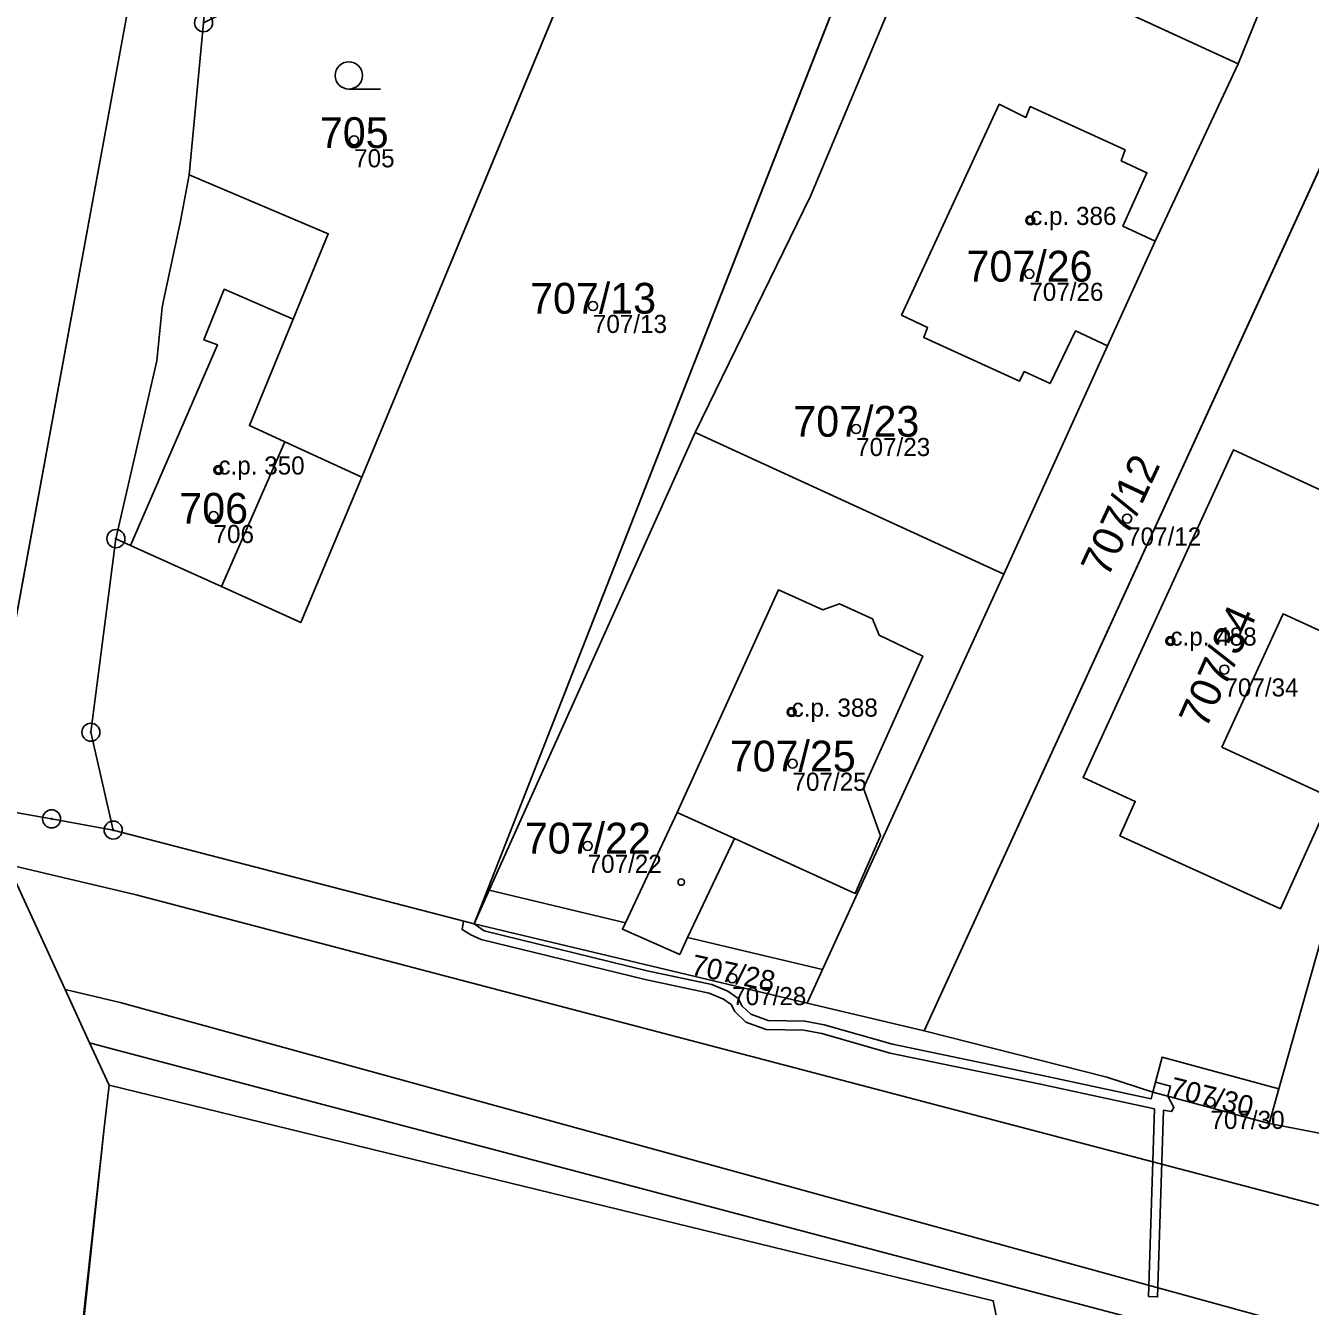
# Model space of a CAD drawing. Extents: x -603967 to -594699, y -1179315 to -1165625.
# Drawn here: x -598504 to -598433.1, y -1172192.7 to -1172122 of the extents above; entities that cross this region are included whole.
import ezdxf

# ---------------------------------------------------------------- set-up
doc = ezdxf.new("R2010")
doc.units = 0
for name, color, linetype in [('Definiční body', 7, 'Continuous'), ('Hranice parcel', 7, 'Continuous'), ('Parcelní čísla', 7, 'Continuous'), ('Polygon budovy', 7, 'Continuous'), ('Polygon ku', 7, 'Continuous'), ('Polygon parcely', 7, 'Continuous'), ('Vnitřní kresba', 7, 'Continuous'), ('Věcná břemena k části', 7, 'Continuous'), ('Značky bodu BP', 7, 'Continuous'), ('Značky budov', 7, 'Continuous'), ('Značky kultur', 7, 'Continuous')]:
    doc.layers.add(name, color=color, linetype=linetype)

msp = doc.modelspace()

# ---------------------------------------------------------------- linework, layer by layer
at = {"layer": 'Definiční body'}
for centre in [(-598485.87, -1172128.31994), (-598448.55, -1172132.73994), (-598448.6, -1172135.68994), (-598472.69, -1172137.45994), (-598458.16, -1172144.24994), (-598493.36, -1172146.50994), (-598493.63, -1172149.04994), (-598443.2, -1172149.18994), (-598440.81, -1172155.94994), (-598437.83, -1172157.51994), (-598461.72, -1172159.86994), (-598461.67, -1172162.71994), (-598472.98, -1172167.24994), (-598465, -1172174.54994), (-598438.6, -1172181.37994)]:
    msp.add_circle(centre, 0.25, dxfattribs=at)
at = {"layer": 'Hranice parcel'}
for p, q in [((-598479.25, -1172171.56), (-598451.5, -1172100.87)), ((-598485.44, -1172146.91), (-598470.14, -1172110.03)), ((-598437.07, -1172124.09), (-598454.3, -1172116.18)), ((-598435.72, -1172120.79), (-598437.07, -1172124.09)), ((-598498.41, -1172121.41), (-598506.46, -1172165.08)), ((-598494.97, -1172130.23), (-598494.18, -1172121.83)), ((-598429.45, -1172123.06), (-598454.41, -1172177.46)), ((-598437.07, -1172124.09), (-598441.66, -1172133.89)), ((-598441.66, -1172133.89), (-598444.29, -1172139.66)), ((-598444.29, -1172139.66), (-598450, -1172152.26)), ((-598478.41, -1172169.7), (-598467.04, -1172144.44)), ((-598450, -1172152.26), (-598467.04, -1172144.44)), ((-598450, -1172152.26), (-598460.01, -1172174.07)), ((-598470.89, -1172171.49), (-598468.04, -1172165.41)), ((-598499.17, -1172166.38), (-598479.25, -1172171.56)), ((-598464.88, -1172166.84), (-598467.46, -1172172.3)), ((-598479.25, -1172171.56), (-598478.41, -1172169.7)), ((-598478.41, -1172169.7), (-598470.89, -1172171.49)), ((-598479.25, -1172171.56), (-598460.86, -1172175.93)), ((-598471.06, -1172171.84), (-598470.89, -1172171.49)), ((-598467.9, -1172173.24), (-598471.06, -1172171.84)), ((-598467.46, -1172172.3), (-598467.9, -1172173.24)), ((-598467.46, -1172172.3), (-598460.01, -1172174.07)), ((-598460.01, -1172174.07), (-598460.86, -1172175.93)), ((-598460.86, -1172175.93), (-598454.41, -1172177.46)), ((-598501.14, -1172176.66), (-598500.47, -1172178.12)), ((-598500.47, -1172178.12), (-598499.4, -1172180.46)), ((-598499.66, -1172182.81), (-598499.4, -1172180.46)), ((-598435.36, -1172182.56), (-598441.78, -1172180.84)), ((-598434.82, -1172180.65), (-598435.36, -1172182.56)), ((-598435.36, -1172182.56), (-598432.4, -1172183.13)), ((-598502.74, -1172211.77), (-598499.66, -1172182.81))]:
    msp.add_line(p, q, dxfattribs=at)
for points in [[(-598467.04, -1172144.44), (-598460.67, -1172131.4), (-598454.3, -1172116.18)], [(-598444.29, -1172139.66), (-598446.06, -1172138.84), (-598447.45, -1172141.74), (-598448.89, -1172141.08), (-598449.15, -1172141.61), (-598454.43, -1172139.19), (-598454.22, -1172138.65), (-598455.65, -1172137.96), (-598450.26, -1172126.33), (-598448.79, -1172127.06), (-598448.55, -1172126.46), (-598443.31, -1172128.85), (-598443.53, -1172129.45), (-598442.11, -1172130.11), (-598443.43, -1172133.06), (-598441.66, -1172133.89)], [(-598434.82, -1172180.65), (-598431.19, -1172167.78), (-598409.01, -1172128.58)], [(-598499.02, -1172150.3), (-598496.77, -1172140.49), (-598496.47, -1172137.54), (-598496.39, -1172137.16), (-598495.47, -1172132.88), (-598494.97, -1172130.23)], [(-598494.97, -1172130.23), (-598487.3, -1172133.47), (-598489.23, -1172138.18), (-598491.65, -1172144.06), (-598489.7, -1172144.95), (-598485.44, -1172146.91)], [(-598437.97, -1172161.8), (-598431.95, -1172164.58), (-598434.74, -1172170.72), (-598443.6, -1172166.69), (-598442.75, -1172164.8), (-598445.63, -1172163.48), (-598437.33, -1172145.4), (-598427.45, -1172149.96), (-598430.41, -1172156.36), (-598434.59, -1172154.44), (-598437.97, -1172161.8)], [(-598499.02, -1172150.3), (-598498.22, -1172150.67), (-598493.2, -1172152.94), (-598488.82, -1172154.93), (-598485.44, -1172146.91)], [(-598499.17, -1172166.38), (-598500.4, -1172160.98), (-598499.02, -1172150.3)], [(-598468.04, -1172165.41), (-598462.45, -1172153.13), (-598459.99, -1172154.23), (-598459.07, -1172153.9), (-598457.25, -1172154.72), (-598456.89, -1172155.63), (-598454.47, -1172156.79), (-598457.76, -1172164.06), (-598456.81, -1172166.7), (-598458.21, -1172169.87), (-598464.88, -1172166.84)], [(-598506.46, -1172165.08), (-598502.57, -1172165.76), (-598499.17, -1172166.38)], [(-598501.14, -1172176.66), (-598501.82, -1172175.18), (-598504.99, -1172168.27), (-598506.46, -1172165.08)], [(-598454.41, -1172177.46), (-598444.32, -1172180.02), (-598441.78, -1172180.84)], [(-598442.4, -1172193.44), (-598499.17, -1172178.46), (-598500.47, -1172178.12)], [(-598441.78, -1172180.84), (-598441.27, -1172178.91), (-598434.82, -1172180.65)], [(-598499.4, -1172180.46), (-598450.59, -1172192.35), (-598450.16, -1172194.5)], [(-598499.66, -1172182.81), (-598507.95, -1172257.77), (-598516.35, -1172337.25), (-598521.04, -1172380.63)]]:
    msp.add_lwpolyline(points, dxfattribs=at)
at = {"layer": 'Polygon budovy'}
for points in [[(-598454.43, -1172139.19), (-598449.15, -1172141.61), (-598448.89, -1172141.08), (-598447.45, -1172141.74), (-598446.06, -1172138.84), (-598444.29, -1172139.66), (-598441.66, -1172133.89), (-598443.43, -1172133.06), (-598442.11, -1172130.11), (-598443.53, -1172129.45), (-598443.31, -1172128.85), (-598448.55, -1172126.46), (-598448.79, -1172127.06), (-598450.26, -1172126.33), (-598455.65, -1172137.96), (-598454.22, -1172138.65)], [(-598498.22, -1172150.67), (-598493.2, -1172152.94), (-598489.7, -1172144.95), (-598491.65, -1172144.06), (-598489.23, -1172138.18), (-598493.04, -1172136.54), (-598494.16, -1172139.33), (-598493.42, -1172139.61)], [(-598437.97, -1172161.8), (-598434.59, -1172154.44), (-598430.41, -1172156.36), (-598427.45, -1172149.96), (-598437.33, -1172145.4), (-598445.63, -1172163.48), (-598442.75, -1172164.8), (-598443.6, -1172166.69), (-598434.74, -1172170.72), (-598431.95, -1172164.58)], [(-598464.88, -1172166.84), (-598458.21, -1172169.87), (-598456.81, -1172166.7), (-598457.76, -1172164.06), (-598454.47, -1172156.79), (-598456.89, -1172155.63), (-598457.25, -1172154.72), (-598459.07, -1172153.9), (-598459.99, -1172154.23), (-598462.45, -1172153.13), (-598468.04, -1172165.41)]]:
    msp.add_lwpolyline(points, close=True, dxfattribs=at)
at = {"layer": 'Polygon ku'}
msp.add_lwpolyline([(-598491.5, -1172077.55), (-598497.65, -1172116.62), (-598498.41, -1172121.41), (-598506.46, -1172165.08), (-598504.99, -1172168.27), (-598501.82, -1172175.18), (-598501.14, -1172176.66), (-598500.47, -1172178.12), (-598499.4, -1172180.46), (-598499.66, -1172182.81), (-598507.95, -1172257.77), (-598516.35, -1172337.25), (-598521.04, -1172380.63), (-598525.85, -1172423.11), (-598529.63, -1172457.18), (-598532.11, -1172480.33), (-598537.26, -1172527.7), (-598542.15, -1172578.52), (-598548.53, -1172637.72), (-598559.49, -1172737.42)], dxfattribs=at)
at = {"layer": 'Polygon parcely'}
for points in [[(-598484.93, -1172045.11), (-598491.5, -1172077.55), (-598497.65, -1172116.62), (-598498.41, -1172121.41), (-598506.46, -1172165.08), (-598502.57, -1172165.76), (-598499.17, -1172166.38), (-598500.4, -1172160.98), (-598499.02, -1172150.3), (-598496.77, -1172140.49), (-598496.47, -1172137.54), (-598496.39, -1172137.16), (-598495.47, -1172132.88), (-598494.97, -1172130.23), (-598494.18, -1172121.83), (-598493.98, -1172119.29), (-598492.79, -1172111.65), (-598481.73, -1172039.73)], [(-598394.33, -1172192.57), (-598400.99, -1172190.9), (-598415.34, -1172187.31), (-598429.9, -1172183.67), (-598430.85, -1172183.43), (-598432.4, -1172183.13), (-598435.36, -1172182.56), (-598441.78, -1172180.84), (-598444.32, -1172180.02), (-598454.41, -1172177.46), (-598460.86, -1172175.93), (-598479.25, -1172171.56), (-598499.17, -1172166.38), (-598502.57, -1172165.76), (-598506.46, -1172165.08), (-598504.99, -1172168.27), (-598501.82, -1172175.18), (-598501.14, -1172176.66), (-598500.47, -1172178.12), (-598499.17, -1172178.46), (-598442.4, -1172193.44), (-598434.3, -1172195.58), (-598398.67, -1172204.06), (-598380.14, -1172209.25)], [(-598509.47, -1172278.43), (-598508.34, -1172268.34), (-598507.23, -1172258.03), (-598506.17, -1172245.97), (-598505.07, -1172233.57), (-598503.97, -1172224.06), (-598502.74, -1172211.77), (-598499.66, -1172182.81), (-598507.95, -1172257.77), (-598516.35, -1172337.25)]]:
    msp.add_lwpolyline(points, dxfattribs=at)
for points in [[(-598411.43, -1172082.37), (-598446.38, -1172098.36), (-598454.3, -1172116.18), (-598437.07, -1172124.09), (-598435.72, -1172120.79), (-598445.53, -1172116.29), (-598439.88, -1172104.06), (-598437.42, -1172105.17), (-598436.5, -1172104.83), (-598434.71, -1172105.63), (-598434.38, -1172106.55), (-598431.9, -1172107.7), (-598435.2, -1172114.94), (-598434.26, -1172117.63), (-598433.32, -1172115.91), (-598427.41, -1172118.62), (-598412.86, -1172087)], [(-598454.3, -1172116.18), (-598446.38, -1172098.36), (-598451.5, -1172100.87), (-598479.25, -1172171.56), (-598478.41, -1172169.7), (-598467.04, -1172144.44), (-598460.67, -1172131.4)], [(-598451.5, -1172100.87), (-598470.14, -1172110.03), (-598485.44, -1172146.91), (-598488.82, -1172154.93), (-598493.2, -1172152.94), (-598498.22, -1172150.67), (-598499.02, -1172150.3), (-598500.4, -1172160.98), (-598499.17, -1172166.38), (-598479.25, -1172171.56)], [(-598470.14, -1172110.03), (-598494.18, -1172121.83), (-598494.97, -1172130.23), (-598487.3, -1172133.47), (-598489.23, -1172138.18), (-598491.65, -1172144.06), (-598489.7, -1172144.95), (-598485.44, -1172146.91)], [(-598460.01, -1172174.07), (-598460.86, -1172175.93), (-598454.41, -1172177.46), (-598429.45, -1172123.06), (-598429.02, -1172122.13), (-598427.41, -1172118.62), (-598433.32, -1172115.91), (-598434.26, -1172117.63), (-598435.72, -1172120.79), (-598437.07, -1172124.09), (-598441.66, -1172133.89), (-598444.29, -1172139.66), (-598450, -1172152.26)], [(-598454.43, -1172139.19), (-598454.22, -1172138.65), (-598455.65, -1172137.96), (-598450.26, -1172126.33), (-598448.79, -1172127.06), (-598448.55, -1172126.46), (-598443.31, -1172128.85), (-598443.53, -1172129.45), (-598442.11, -1172130.11), (-598443.43, -1172133.06), (-598441.66, -1172133.89), (-598437.07, -1172124.09), (-598454.3, -1172116.18), (-598460.67, -1172131.4), (-598467.04, -1172144.44), (-598450, -1172152.26), (-598444.29, -1172139.66), (-598446.06, -1172138.84), (-598447.45, -1172141.74), (-598448.89, -1172141.08), (-598449.15, -1172141.61)], [(-598429.45, -1172123.06), (-598454.41, -1172177.46), (-598444.32, -1172180.02), (-598441.78, -1172180.84), (-598441.27, -1172178.91), (-598434.82, -1172180.65), (-598431.19, -1172167.78), (-598409.01, -1172128.58)], [(-598444.29, -1172139.66), (-598441.66, -1172133.89), (-598443.43, -1172133.06), (-598442.11, -1172130.11), (-598443.53, -1172129.45), (-598443.31, -1172128.85), (-598448.55, -1172126.46), (-598448.79, -1172127.06), (-598450.26, -1172126.33), (-598455.65, -1172137.96), (-598454.22, -1172138.65), (-598454.43, -1172139.19), (-598449.15, -1172141.61), (-598448.89, -1172141.08), (-598447.45, -1172141.74), (-598446.06, -1172138.84)], [(-598435.36, -1172182.56), (-598432.4, -1172183.13), (-598428.45, -1172168.95), (-598405.56, -1172128.46), (-598408.49, -1172127.67), (-598409.01, -1172128.58), (-598431.19, -1172167.78), (-598434.82, -1172180.65)], [(-598499.02, -1172150.3), (-598498.22, -1172150.67), (-598493.2, -1172152.94), (-598488.82, -1172154.93), (-598485.44, -1172146.91), (-598489.7, -1172144.95), (-598491.65, -1172144.06), (-598489.23, -1172138.18), (-598487.3, -1172133.47), (-598494.97, -1172130.23), (-598495.47, -1172132.88), (-598496.39, -1172137.16), (-598496.47, -1172137.54), (-598496.77, -1172140.49)], [(-598462.45, -1172153.13), (-598459.99, -1172154.23), (-598459.07, -1172153.9), (-598457.25, -1172154.72), (-598456.89, -1172155.63), (-598454.47, -1172156.79), (-598457.76, -1172164.06), (-598456.81, -1172166.7), (-598458.21, -1172169.87), (-598464.88, -1172166.84), (-598467.46, -1172172.3), (-598460.01, -1172174.07), (-598450, -1172152.26), (-598467.04, -1172144.44), (-598478.41, -1172169.7), (-598470.89, -1172171.49), (-598468.04, -1172165.41)], [(-598437.97, -1172161.8), (-598431.95, -1172164.58), (-598434.74, -1172170.72), (-598443.6, -1172166.69), (-598442.75, -1172164.8), (-598445.63, -1172163.48), (-598437.33, -1172145.4), (-598427.45, -1172149.96), (-598430.41, -1172156.36), (-598434.59, -1172154.44)], [(-598437.97, -1172161.8), (-598434.59, -1172154.44), (-598430.41, -1172156.36), (-598427.45, -1172149.96), (-598437.33, -1172145.4), (-598445.63, -1172163.48), (-598442.75, -1172164.8), (-598443.6, -1172166.69), (-598434.74, -1172170.72), (-598431.95, -1172164.58)], [(-598467.46, -1172172.3), (-598464.88, -1172166.84), (-598458.21, -1172169.87), (-598456.81, -1172166.7), (-598457.76, -1172164.06), (-598454.47, -1172156.79), (-598456.89, -1172155.63), (-598457.25, -1172154.72), (-598459.07, -1172153.9), (-598459.99, -1172154.23), (-598462.45, -1172153.13), (-598468.04, -1172165.41), (-598470.89, -1172171.49), (-598471.06, -1172171.84), (-598467.9, -1172173.24)], [(-598467.46, -1172172.3), (-598467.9, -1172173.24), (-598471.06, -1172171.84), (-598470.89, -1172171.49), (-598478.41, -1172169.7), (-598479.25, -1172171.56), (-598460.86, -1172175.93), (-598460.01, -1172174.07)], [(-598499.4, -1172180.46), (-598450.59, -1172192.35), (-598450.16, -1172194.5), (-598443.33, -1172196.25), (-598442.4, -1172193.44), (-598499.17, -1172178.46), (-598500.47, -1172178.12)], [(-598434.82, -1172180.65), (-598441.27, -1172178.91), (-598441.78, -1172180.84), (-598435.36, -1172182.56)], [(-598502.74, -1172211.77), (-598463.95, -1172220.29), (-598460.03, -1172221.19), (-598456.8, -1172206.89), (-598454.7, -1172202.81), (-598452.43, -1172193.92), (-598451.29, -1172194.21), (-598450.16, -1172194.5), (-598450.59, -1172192.35), (-598499.4, -1172180.46), (-598499.66, -1172182.81)]]:
    msp.add_lwpolyline(points, close=True, dxfattribs=at)
at = {"layer": 'Vnitřní kresba'}
for p, q in [((-598494.16, -1172139.33), (-598493.04, -1172136.54)), ((-598493.04, -1172136.54), (-598489.23, -1172138.18)), ((-598493.42, -1172139.61), (-598494.16, -1172139.33)), ((-598498.22, -1172150.67), (-598493.42, -1172139.61)), ((-598489.7, -1172144.95), (-598493.2, -1172152.94)), ((-598468.04, -1172165.41), (-598464.88, -1172166.84)), ((-598497.9, -1172169.95), (-598504.99, -1172168.27)), ((-598431.98, -1172187.25), (-598497.9, -1172169.95)), ((-598498.78, -1172175.89), (-598501.82, -1172175.18)), ((-598433.79, -1172193.76), (-598498.78, -1172175.89))]:
    msp.add_line(p, q, dxfattribs=at)
at = {"layer": 'Věcná břemena k části'}
for points in [[(-598478.85, -1172172.42), (-598469.8, -1172174.63), (-598466.27, -1172175.37), (-598465.49, -1172175.7), (-598465.06, -1172176.01), (-598464.85, -1172176.39), (-598464.25, -1172176.98), (-598463.12, -1172177.39), (-598461.05, -1172177.42), (-598460.05, -1172177.61), (-598456.28, -1172178.68), (-598447.98, -1172180.4), (-598441.69, -1172181.76), (-598442.02, -1172192.12), (-598441.52, -1172192.14), (-598441.19, -1172181.84), (-598440.75, -1172181.91), (-598440.62, -1172181.68), (-598440.95, -1172181.06), (-598441.78, -1172180.84), (-598441.88, -1172181.21), (-598447.88, -1172179.92), (-598456.16, -1172178.2), (-598459.93, -1172177.13), (-598460.99, -1172176.92), (-598463.02, -1172176.89), (-598463.97, -1172176.54), (-598464.45, -1172176.09), (-598464.68, -1172175.67), (-598465.25, -1172175.26), (-598466.13, -1172174.89), (-598469.69, -1172174.15), (-598478.69, -1172171.94), (-598479.25, -1172171.56), (-598479.83, -1172171.41), (-598479.91, -1172171.87), (-598479.42, -1172172.15)], [(-598441.63, -1172180.28), (-598441.78, -1172180.84), (-598440.95, -1172181.06), (-598440.8, -1172180.5)]]:
    msp.add_lwpolyline(points, close=True, dxfattribs=at)
at = {"layer": 'Značky bodu BP'}
for centre, radius in [((-598494.18, -1172121.82988), 0.5), ((-598499.02, -1172150.29988), 0.5), ((-598499.02, -1172150.29988), 0.0303), ((-598500.4, -1172160.97988), 0.5), ((-598500.4, -1172160.97988), 0.0303), ((-598502.57, -1172165.75988), 0.5), ((-598502.57, -1172165.75988), 0.0303), ((-598499.17, -1172166.37988), 0.5), ((-598499.17, -1172166.37988), 0.0303)]:
    msp.add_circle(centre, radius, dxfattribs=at)
at = {"layer": 'Značky budov'}
for centre in [(-598448.5568, -1172132.73916), (-598493.3668, -1172146.50916), (-598440.8168, -1172155.94916), (-598461.7268, -1172159.86916), (-598467.8168, -1172169.24916)]:
    msp.add_circle(centre, 0.175, dxfattribs=at)
at = {"layer": 'Značky kultur'}
msp.add_line((-598486.163, -1172125.49), (-598484.413, -1172125.49), dxfattribs=at)
msp.add_circle((-598486.16286, -1172124.73981), 0.75, dxfattribs=at)

# ---------------------------------------------------------------- texts
at = {"layer": 'Definiční body'}
for s, p in [('705', (-598485.87, -1172129.809)), ('c.p. 386', (-598448.55, -1172132.99)), ('707/26', (-598448.6, -1172137.179)), ('707/13', (-598472.69, -1172138.949)), ('707/23', (-598458.16, -1172145.739)), ('c.p. 350', (-598493.36, -1172146.76)), ('706', (-598493.63, -1172150.539)), ('707/12', (-598443.2, -1172150.679)), ('c.p. 488', (-598440.81, -1172156.2)), ('707/34', (-598437.83, -1172159.009)), ('c.p. 388', (-598461.72, -1172160.12)), ('707/25', (-598461.67, -1172164.209)), ('707/22', (-598472.98, -1172168.739)), ('707/28', (-598465, -1172176.039)), ('707/30', (-598438.6, -1172182.869))]:
    msp.add_text(s, height=0.999996, dxfattribs=at).set_placement(p)
at = {"layer": 'Parcelní čísla'}
for s, p in [('705', (-598487.76, -1172128.745)), ('707/26', (-598452.066, -1172136.115)), ('707/13', (-598476.156, -1172137.885)), ('707/23', (-598461.626, -1172144.675)), ('706', (-598495.52, -1172149.475)), ('707/25', (-598465.136, -1172163.145)), ('707/22', (-598476.446, -1172167.675))]:
    msp.add_text(s, height=1.699998, dxfattribs=at).set_placement(p)
for s, height, rotation, p in [('707/12', 1.699998, 65, (-598444.279, -1172152.511)), ('707/34', 1.699998, 66, (-598438.851, -1172160.859)), ('707/28', 1.14, 348, (-598467.332, -1172174.345)), ('707/30', 1.14, 346, (-598440.924, -1172181.094))]:
    msp.add_text(s, height=height, rotation=rotation, dxfattribs=at).set_placement(p)

doc.saveas('drawing.dxf')
